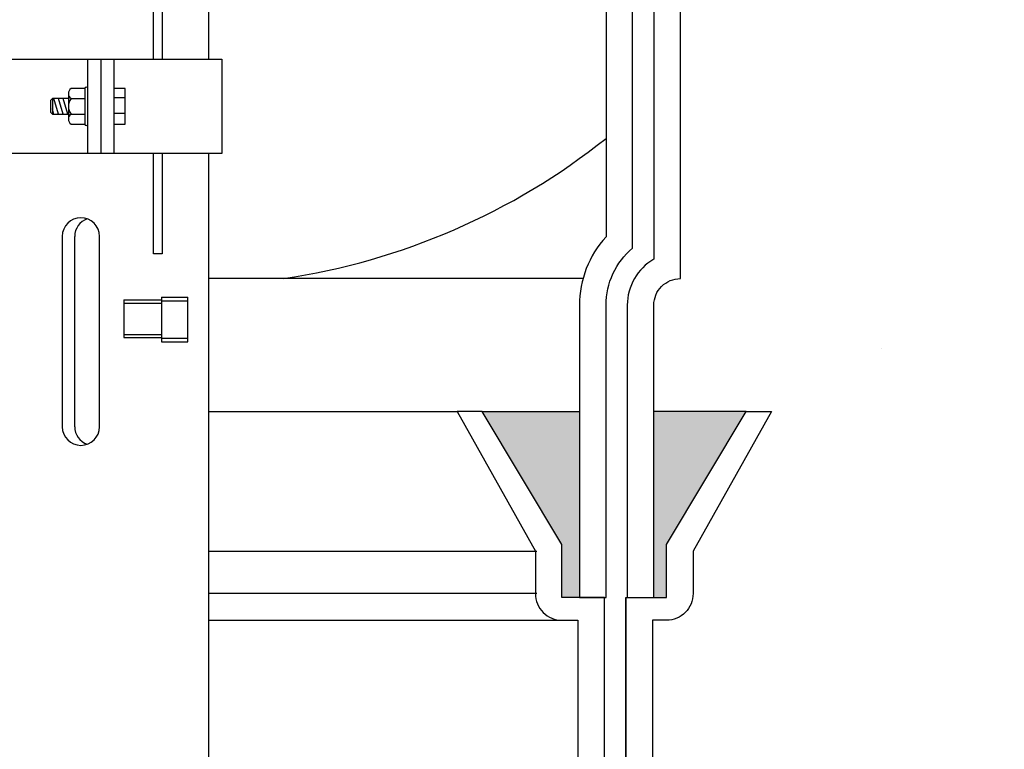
# Model space of a CAD drawing. Extents: x -169 to 2224, y 0 to 2796.
# Tile 438 of 530: x 1891.2 to 1900.46, y 918.59 to 925.46. Entities that reach past the tile are written whole.
import ezdxf

# ---------------------------------------------------------------- set-up
doc = ezdxf.new("R2010")
doc.units = 0
doc.header["$MEASUREMENT"] = 0
doc.header["$PDSIZE"] = 1
doc.layers.get('DEFPOINTS').update_dxf_attribs({"linetype": 'CONTINUOUS'})
for name, color, linetype in [('DIM', 3, 'CONTINUOUS'), ('FRP-COLLAR', 1, 'CONTINUOUS'), ('FRP-SUMP', 2, 'CONTINUOUS'), ('PEAGRAVEL-HATCH', 3, 'CONTINUOUS'), ('PROBE', 2, 'CONTINUOUS')]:
    doc.layers.add(name, color=color, linetype=linetype)
doc.styles.add('SIMPLEX', font='simplex')
doc.dimstyles.new('DIM64', dxfattribs={"dimscale": 64, "dimtxt": 0.09375, "dimasz": 0.09375, "dimexe": 0.0625, "dimexo": 0.0625, "dimgap": 0.046875, "dimtad": 1, "dimdec": 4, "dimzin": 3, "dimdsep": 46, "dimlunit": 4, "dimtxsty": 'SIMPLEX', "dimcen": 0, "dimclrd": 256, "dimclre": 256, "dimclrt": 256, "dimadec": 0, "dimazin": 0, "dimtfac": 1, "dimtdec": 4, "dimtmove": 0, "dimatfit": 3, "dimfxl": 1, "dimfrac": 2, "dimtolj": 1, "dimtzin": 0, "dimarcsym": 0})

# ---------------------------------------------------------------- blocks, each defined once
blk = doc.blocks.new('*D48')
at = {"layer": 'DEFPOINTS', "color": 0, "transparency": 16777216}
for p in [(2031.7725, 978.296), (1368.5472, 978.0147), (2031.7725, 700.5233)]:
    blk.add_point(p, dxfattribs=at)
at = {"layer": 'DIM', "lineweight": -2, "transparency": 16777216}
for p, q in [((2031.7725, 974.296), (2031.7725, 696.5233)), ((1368.5472, 974.0147), (1368.5472, 696.5233)), ((1374.5472, 700.5233), (2025.7725, 700.5233))]:
    blk.add_line(p, q, dxfattribs=at)
at = {"layer": 'DIM', "transparency": 16777216}
for points in [[(1374.5472, 701.5233), (1374.5472, 699.5233), (1368.5472, 700.5233)], [(2025.7725, 701.5233), (2025.7725, 699.5233), (2031.7725, 700.5233)]]:
    blk.add_solid(points, dxfattribs=at)
at = {"layer": 'DIM', "transparency": 16777216, "insert": (1700.1599, 708.0947), "char_height": 6, "attachment_point": 5, "style": 'SIMPLEX'}
blk.add_mtext('\\A1;55\'-3 1/4" (F.V. TANK SLAB)', dxfattribs=at)

msp = doc.modelspace()

# ---------------------------------------------------------------- hatches: boundary and pattern name
at = {"layer": 'FRP-SUMP'}
for points in [[(1896.46198, 921.77324), (1895.54774, 921.77324), (1896.29774, 920.52324), (1896.29774, 920.02324), (1896.44774, 920.02324), (1896.46198, 920.02324)], [(1898.03119, 921.77324), (1897.16198, 921.77324), (1897.16198, 920.02324), (1897.28119, 920.02324), (1897.28119, 920.52324)]]:
    msp.add_hatch(color=256, dxfattribs=at).paths.add_polyline_path(points)
at = {"layer": 'PEAGRAVEL-HATCH'}
h = msp.add_hatch(dxfattribs=at)
h.set_pattern_fill('AR-SAND', color=256, scale=7.5, style=0)
h.set_pattern_definition([(37.5, (1377.29, 921.773), (-0.47245, 14.45118), [0, -11.4, 0, -12.75, 0, -12.1875]), (7.5, (1377.29, 921.773), (13.2733, 21.1661), [0, -6.15, 0, -10.275, 0, -3.9375]), (327.5, (1368.066, 921.773), (23.35606, 0.04244), [0, -3.75, 0, -13.5, 0, -17.625]), (317.5, (1368.066, 921.773), (22.54595, 6.5826), [0, -1.875, 0, -8.85, 0, -10.125])])
h.paths.add_polyline_path([(1866.9533, 945.77096), (1941.15711, 946.07721), (1929.86671, 921.77328), (1866.9533, 921.77328)])

# ---------------------------------------------------------------- linework, layer by layer
at = {"layer": 'FRP-COLLAR', "color": 7, "linetype": 'Continuous'}
for p, q in [((1892.97274, 921.77328), (1895.32546, 921.77328)), ((1892.97274, 920.45804), (1896.06199, 920.45804)), ((1896.06199, 920.05969), (1892.97274, 920.05969)), ((1892.97274, 919.80969), (1896.31199, 919.80969))]:
    msp.add_line(p, q, dxfattribs=at)
at = {"layer": 'FRP-COLLAR'}
for points in [[(1896.69774, 915.52328), (1896.69774, 920.02328), (1896.44774, 920.02328), (1896.29774, 920.02328), (1896.29774, 920.52328), (1895.54774, 921.77328), (1895.31121, 921.77328), (1896.04774, 920.45804), (1896.04774, 920.05969, 0.4142136), (1896.29774, 919.80969), (1896.44774, 919.80969), (1896.44774, 915.52328)], [(1896.89774, 915.52328), (1896.89774, 920.02328), (1896.89774, 917.52328), (1896.89774, 920.02328), (1896.89774, 917.52328), (1896.89774, 920.02328), (1897.14774, 920.02328), (1897.28119, 920.02328), (1897.28119, 920.52328), (1898.03119, 921.77328), (1898.26772, 921.77328), (1897.53119, 920.45804), (1897.53119, 920.05969, -0.4142136), (1897.28119, 919.80969), (1897.14774, 919.80969), (1897.14774, 915.52328)]]:
    msp.add_lwpolyline(points, format="xyb", close=True, dxfattribs=at)
at = {"layer": 'FRP-SUMP', "color": 7}
msp.add_line((1896.49546, 923.02328), (1892.97274, 923.02328), dxfattribs=at)
at = {"layer": 'FRP-SUMP'}
for p, q in [((1895.54774, 921.77324), (1896.46198, 921.77324)), ((1898.03119, 921.77324), (1897.16198, 921.77324))]:
    msp.add_line(p, q, dxfattribs=at)
msp.add_lwpolyline([(1896.71198, 920.02324), (1896.71198, 922.77324, -0.2216709), (1896.96198, 923.30944), (1896.96198, 941.73473, -0.2216709), (1896.71198, 942.27093), (1896.71198, 944.02093), (1896.46198, 944.02093), (1896.31198, 944.02093), (1896.31198, 944.52093), (1895.56198, 945.77093), (1895.32545, 945.77093), (1896.06198, 944.45569), (1896.06198, 944.05734, 0.4142136), (1896.31198, 943.80734), (1896.46198, 943.80734), (1896.46198, 942.27093, 0.1877632), (1896.71198, 941.62866), (1896.71198, 923.41551, 0.1877632), (1896.46198, 922.77324), (1896.46198, 920.02324), (1896.71198, 920.02324)], format="xyb", close=True, dxfattribs=at)
msp.add_lwpolyline([(1897.16198, 941.83791), (1897.16198, 923.20626, 0.2679492), (1896.91198, 922.77324), (1896.91198, 920.02324), (1897.16198, 920.02324), (1897.16198, 922.77324, -0.4142136), (1897.41198, 923.02324), (1897.41198, 942.02093)], format="xyb", dxfattribs=at)
at = {"layer": 'FRP-SUMP', "color": 7}
msp.add_arc((1892.74469, 929.31878), 6.36447, 278.442948, 308.561095, dxfattribs=at)
at = {"layer": 'PROBE'}
for p, q in [((1891.83753, 924.19969), (1891.83753, 925.0886)), ((1891.96198, 924.19969), (1891.96198, 925.0886)), ((1892.08643, 924.19969), (1892.08643, 925.0886))]:
    msp.add_line(p, q, dxfattribs=at)
at = {"layer": 'PROBE', "color": 7}
for p, q in [((1891.65547, 924.76413), (1891.65547, 924.52415)), ((1891.5043, 924.71687), (1891.5043, 924.57142)), ((1891.56248, 924.57142), (1891.51885, 924.71687)), ((1891.60611, 924.57142), (1891.56248, 924.71687)), ((1891.64975, 924.57142), (1891.60611, 924.71687)), ((1891.68033, 924.71687), (1891.80975, 924.71687)), ((1892.18824, 924.72414), (1892.08643, 924.72414)), ((1891.51885, 924.57142), (1891.5043, 924.6199)), ((1891.68033, 924.57142), (1891.80975, 924.57142)), ((1892.08643, 924.57869), (1892.18824, 924.57869)), ((1891.71494, 921.62943), (1891.71494, 923.42077)), ((1892.17721, 922.82274), (1892.17721, 922.46817)), ((1892.17721, 922.82274), (1892.52983, 922.82274)), ((1892.52983, 922.84964), (1892.52983, 922.42793)), ((1892.52983, 922.84964), (1892.77775, 922.84964)), ((1892.52983, 922.81495), (1892.77775, 922.81495)), ((1892.77775, 922.42793), (1892.77775, 922.84964)), ((1892.17721, 922.79357), (1892.52983, 922.79357)), ((1892.17721, 922.49734), (1892.52983, 922.49734)), ((1892.17721, 922.46817), (1892.52983, 922.46817)), ((1892.52983, 922.46263), (1892.77775, 922.46263)), ((1892.52983, 922.42793), (1892.77775, 922.42793))]:
    msp.add_line(p, q, dxfattribs=at)
at = {"layer": 'PROBE'}
msp.add_lwpolyline([(1892.97274, 927.76091), (1892.97274, 925.0886)], dxfattribs=at)
at = {"layer": 'PROBE', "color": 7}
for points in [[(1892.45684, 925.0886), (1892.45684, 926.16178), (1892.53571, 926.16178), (1892.53571, 925.0886)], [(1892.08643, 924.47689), (1892.18824, 924.47689), (1892.18824, 924.8114), (1892.08643, 924.8114)], [(1891.65547, 924.71687), (1891.5043, 924.71687), (1891.4859, 924.69846), (1891.4859, 924.58983), (1891.5043, 924.57142), (1891.65547, 924.57142)], [(1892.53571, 924.19969), (1892.53571, 923.25486), (1892.45684, 923.25486), (1892.45684, 924.19969)]]:
    msp.add_lwpolyline(points, dxfattribs=at)
at = {"layer": 'PROBE'}
msp.add_lwpolyline([(1890.82655, 925.0886), (1893.09741, 925.0886), (1893.09741, 924.19969), (1890.82655, 924.19969)], close=True, dxfattribs=at)
at = {"layer": 'PROBE', "color": 7}
msp.add_lwpolyline([(1891.80975, 924.8114), (1891.68033, 924.8114, 0.5260437), (1891.68033, 924.71687, 0.3419284), (1891.68033, 924.57142, 0.5260437), (1891.68033, 924.47689), (1891.80975, 924.47689)], format="xyb", dxfattribs=at)
for points in [[(1891.83753, 924.8114, 1), (1891.80975, 924.8114), (1891.80975, 924.47689, 1), (1891.83753, 924.47689)], [(1891.94743, 921.62943), (1891.94743, 923.42077, 1), (1891.59724, 923.42077), (1891.59724, 921.62943, 1)]]:
    msp.add_lwpolyline(points, format="xyb", close=True, dxfattribs=at)
at = {"layer": 'PROBE'}
msp.add_lwpolyline([(1892.97274, 924.19969), (1892.97274, 917.70106, -0.4142136), (1892.79495, 917.52328), (1891.129, 917.52328, -0.4142136), (1890.95122, 917.70106), (1890.95122, 924.19969)], format="xyb", dxfattribs=at)
at = {"layer": 'PROBE', "color": 7}
for centre, start, end in [((1891.89004, 923.42077), 109.641034, 180), ((1891.89004, 921.62943), 180, 250.358966)]:
    msp.add_arc(centre, 0.1751, start, end, dxfattribs=at)

# ---------------------------------------------------------------- dimensions: what is measured, and where the dimension line sits
at = {"layer": 'DIM'}
dim = msp.add_linear_dim(base=(2031.77254, 700.52328), p1=(1368.54722, 978.01471), p2=(2031.77254, 978.29596), angle=0, text='<> (F.V. TANK SLAB)', dimstyle='DIM64', dxfattribs=at)
dim.commit()
dim.dimension.update_dxf_attribs({"geometry": '*D48', "text_midpoint": (1700.15988, 708.09471)})

doc.saveas('drawing.dxf')
